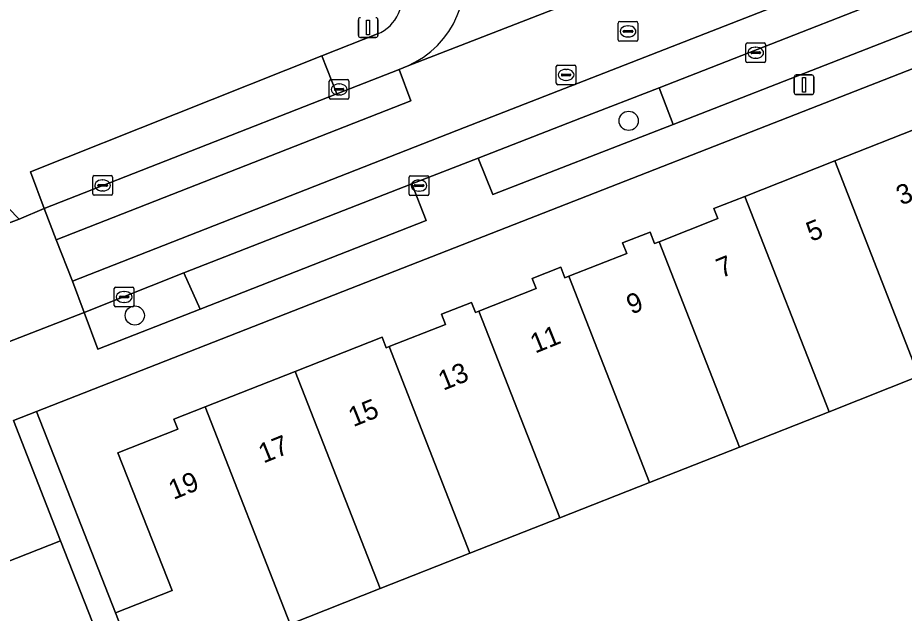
# Model space of a CAD drawing. Extents: x 159680 to 160786, y 387323 to 388340.
# Drawn here: x 160045.51 to 160090.6, y 387935.05 to 387965.32 of the extents above; entities that cross this region are included whole.
import ezdxf

# ---------------------------------------------------------------- set-up
doc = ezdxf.new("R2010")
doc.units = 0
for name, color, linetype in [('IMGEO_Boom', 7, 'Continuous'), ('IMGEO_Erf', 7, 'Continuous'), ('IMGEO_Groenvoorziening', 7, 'Continuous'), ('IMGEO_Kolk', 7, 'Continuous'), ('IMGEO_Lichtmast', 7, 'Continuous'), ('IMGEO_Pand', 7, 'Continuous'), ('IMGEO_Pand_nummerreeks', 7, 'Continuous'), ('IMGEO_Parkeervlak_open', 7, 'Continuous'), ('IMGEO_Rijbaan_lokaal_gesloten', 7, 'Continuous'), ('IMGEO_Rijbaan_lokaal_open', 7, 'Continuous'), ('IMGEO_Rioolput', 7, 'Continuous'), ('IMGEO_Voetpad_halfverhard', 7, 'Continuous'), ('IMGEO_Voetpad_open', 7, 'Continuous')]:
    doc.layers.add(name, color=color, linetype=linetype)

msp = doc.modelspace()

# ---------------------------------------------------------------- linework, layer by layer
at = {"layer": 'IMGEO_Boom'}
for centre in [(160076.581, 387960.083), (160051.462, 387950.186)]:
    msp.add_circle(centre, 0.489, dxfattribs=at)
at = {"layer": 'IMGEO_Erf'}
for points in [[(160095.257, 387964.396), (160062.822, 387951.706), (160046.468, 387945.307), (160050.474, 387935.069), (160053.357, 387936.205), (160050.601, 387943.201), (160053.652, 387944.403), (160053.451, 387944.914), (160055.05, 387945.544), (160059.616, 387947.343), (160064.035, 387949.084), (160064.247, 387948.546), (160064.395, 387948.604), (160067.264, 387949.734), (160067.06, 387950.253), (160068.582, 387950.853), (160068.787, 387950.332), (160068.963, 387950.401), (160071.882, 387951.552), (160071.679, 387952.068), (160073.124, 387952.638), (160073.333, 387952.107), (160073.536, 387952.187), (160076.479, 387953.346), (160076.27, 387953.875), (160077.665, 387954.424), (160077.894, 387953.842), (160078.124, 387953.933), (160081.112, 387955.11), (160080.911, 387955.62), (160082.492, 387956.243), (160087.059, 387958.042), (160091.626, 387959.841)], [(160101.212, 387939.647), (160104.386, 387940.96), (160100.625, 387950.752), (160095.91, 387948.895), (160091.343, 387947.096), (160086.776, 387945.297), (160082.208, 387943.497), (160077.641, 387941.698), (160073.073, 387939.899), (160068.506, 387938.1), (160063.938, 387936.3), (160059.372, 387934.502), (160060.169, 387932.466), (160055.742, 387930.723), (160056.077, 387929.871)], [(160044.89, 387937.638), (160047.681, 387938.736), (160045.29, 387944.846)]]:
    msp.add_lwpolyline(points, dxfattribs=at)
at = {"layer": 'IMGEO_Groenvoorziening'}
msp.add_lwpolyline([(160054.706, 387997.566), (160039.832, 387994.651), (160042.304, 387979.574), (160027.804, 387973.736), (160039.464, 387961.379), (160045.579, 387955.091), (160046.849, 387955.626), (160046.152, 387957.495), (160060.975, 387963.388), (160063.799, 387964.498)], dxfattribs=at)
for points in [[(160078.84, 387959.903), (160078.123, 387961.765), (160074.188, 387960.235), (160068.932, 387958.18), (160069.678, 387956.33), (160074.908, 387958.376)], [(160054.785, 387950.501), (160053.96, 387952.358), (160048.884, 387950.337), (160049.576, 387948.48)]]:
    msp.add_lwpolyline(points, close=True, dxfattribs=at)
msp.add_arc((160063.068, 387966.331), 1.973, 291.7291, 20.649, dxfattribs=at)
at = {"layer": 'IMGEO_Kolk'}
for p, q in [((160082.54, 387963.119), (160082.54, 387963.971)), ((160082.615, 387964.045), (160083.467, 387964.045)), ((160083.028, 387963.825), (160083.053, 387963.825)), ((160083.541, 387963.971), (160083.541, 387963.119)), ((160082.799, 387963.539), (160082.799, 387963.551)), ((160083.237, 387963.502), (160082.839, 387963.502)), ((160082.842, 387963.588), (160083.24, 387963.588)), ((160083.051, 387963.265), (160083.026, 387963.265)), ((160083.283, 387963.551), (160083.283, 387963.539)), ((160083.467, 387963.045), (160082.615, 387963.045)), ((160061.355, 387961.252), (160061.355, 387962.104)), ((160061.43, 387962.178), (160062.282, 387962.178)), ((160061.843, 387961.958), (160061.868, 387961.958)), ((160062.356, 387962.104), (160062.356, 387961.252)), ((160061.614, 387961.672), (160061.614, 387961.684)), ((160062.052, 387961.635), (160061.654, 387961.635)), ((160061.657, 387961.721), (160062.055, 387961.721)), ((160061.866, 387961.398), (160061.841, 387961.398)), ((160062.098, 387961.684), (160062.098, 387961.672)), ((160062.282, 387961.178), (160061.43, 387961.178)), ((160049.401, 387957.3), (160050.253, 387957.3)), ((160049.326, 387956.374), (160049.326, 387957.226)), ((160049.628, 387956.843), (160050.026, 387956.843)), ((160049.814, 387957.08), (160049.839, 387957.08)), ((160050.327, 387957.226), (160050.327, 387956.374)), ((160065.417, 387956.362), (160065.417, 387957.214)), ((160065.492, 387957.288), (160066.344, 387957.288)), ((160065.905, 387957.068), (160065.93, 387957.068)), ((160066.418, 387957.214), (160066.418, 387956.362)), ((160049.585, 387956.794), (160049.585, 387956.806)), ((160050.023, 387956.757), (160049.625, 387956.757)), ((160049.837, 387956.52), (160049.812, 387956.52)), ((160050.069, 387956.806), (160050.069, 387956.794)), ((160065.676, 387956.782), (160065.676, 387956.794)), ((160066.114, 387956.745), (160065.716, 387956.745)), ((160065.719, 387956.831), (160066.117, 387956.831)), ((160065.928, 387956.508), (160065.903, 387956.508)), ((160066.16, 387956.794), (160066.16, 387956.782)), ((160050.253, 387956.3), (160049.401, 387956.3)), ((160066.344, 387956.288), (160065.492, 387956.288)), ((160050.42, 387950.701), (160050.42, 387951.553)), ((160050.495, 387951.627), (160051.347, 387951.627)), ((160051.421, 387951.553), (160051.421, 387950.701)), ((160050.679, 387951.121), (160050.679, 387951.133)), ((160051.117, 387951.084), (160050.719, 387951.084)), ((160050.722, 387951.17), (160051.12, 387951.17)), ((160050.908, 387951.407), (160050.933, 387951.407)), ((160051.163, 387951.133), (160051.163, 387951.121)), ((160051.347, 387950.627), (160050.495, 387950.627)), ((160050.931, 387950.847), (160050.906, 387950.847))]:
    msp.add_line(p, q, dxfattribs=at)
for points in [[(160082.54, 387963.119), (160082.54, 387963.971)], [(160082.615, 387964.045), (160083.467, 387964.045)], [(160083.541, 387963.971), (160083.541, 387963.119)], [(160083.467, 387963.045), (160082.615, 387963.045)], [(160061.355, 387961.252), (160061.355, 387962.104)], [(160061.43, 387962.178), (160062.282, 387962.178)], [(160062.356, 387962.104), (160062.356, 387961.252)], [(160062.282, 387961.178), (160061.43, 387961.178)], [(160049.401, 387957.3), (160050.253, 387957.3)], [(160049.326, 387956.374), (160049.326, 387957.226)], [(160050.327, 387957.226), (160050.327, 387956.374)], [(160065.417, 387956.362), (160065.417, 387957.214)], [(160065.492, 387957.288), (160066.344, 387957.288)], [(160066.418, 387957.214), (160066.418, 387956.362)], [(160050.253, 387956.3), (160049.401, 387956.3)], [(160066.344, 387956.288), (160065.492, 387956.288)], [(160050.42, 387950.701), (160050.42, 387951.553)], [(160050.495, 387951.627), (160051.347, 387951.627)], [(160051.421, 387951.553), (160051.421, 387950.701)], [(160051.347, 387950.627), (160050.495, 387950.627)]]:
    msp.add_lwpolyline(points, dxfattribs=at)
for centre, radius, start, end in [((160082.617, 387963.969), 0.0765, 91.552, 178.448), ((160082.617, 387963.969), 0.0765, 91.552, 178.448), ((160083.465, 387963.969), 0.0765, 1.552, 88.448), ((160083.465, 387963.969), 0.0765, 1.552, 88.448), ((160082.839, 387963.548), 0.0403, 85.8775, 175.7526), ((160082.836, 387963.538), 0.0366, 178.938, 274.7102), ((160083.24, 387963.545), 0.043, 264.8664, 352.4533), ((160083.244, 387963.55), 0.0386, 1.7309, 96.639), ((160082.617, 387963.121), 0.0765, 181.552, 268.448), ((160082.617, 387963.121), 0.0765, 181.552, 268.448), ((160083.465, 387963.121), 0.0765, 271.552, 358.448), ((160083.465, 387963.121), 0.0765, 271.552, 358.448), ((160061.432, 387962.102), 0.0765, 91.552, 178.448), ((160061.432, 387962.102), 0.0765, 91.552, 178.448), ((160062.28, 387962.102), 0.0765, 1.552, 88.448), ((160062.28, 387962.102), 0.0765, 1.552, 88.448), ((160061.654, 387961.681), 0.0403, 85.8775, 175.7526), ((160061.651, 387961.671), 0.0366, 178.938, 274.7102), ((160062.055, 387961.678), 0.043, 264.8664, 352.4533), ((160062.059, 387961.683), 0.0386, 1.7309, 96.639), ((160061.432, 387961.254), 0.0765, 181.552, 268.448), ((160061.432, 387961.254), 0.0765, 181.552, 268.448), ((160062.28, 387961.254), 0.0765, 271.552, 358.448), ((160062.28, 387961.254), 0.0765, 271.552, 358.448), ((160049.403, 387957.224), 0.0765, 91.552, 178.448), ((160049.403, 387957.224), 0.0765, 91.552, 178.448), ((160050.251, 387957.224), 0.0765, 1.552, 88.448), ((160050.251, 387957.224), 0.0765, 1.552, 88.448), ((160049.625, 387956.803), 0.0403, 85.8775, 175.7526), ((160050.03, 387956.805), 0.0386, 1.7309, 96.639), ((160065.494, 387957.212), 0.0765, 91.552, 178.448), ((160065.494, 387957.212), 0.0765, 91.552, 178.448), ((160066.342, 387957.212), 0.0765, 1.552, 88.448), ((160066.342, 387957.212), 0.0765, 1.552, 88.448), ((160049.622, 387956.793), 0.0366, 178.938, 274.7102), ((160050.026, 387956.8), 0.043, 264.8664, 352.4533), ((160065.716, 387956.791), 0.0403, 85.8775, 175.7526), ((160065.713, 387956.781), 0.0366, 178.938, 274.7102), ((160066.117, 387956.788), 0.043, 264.8664, 352.4533), ((160066.121, 387956.793), 0.0386, 1.7309, 96.639), ((160049.403, 387956.376), 0.0765, 181.552, 268.448), ((160049.403, 387956.376), 0.0765, 181.552, 268.448), ((160050.251, 387956.376), 0.0765, 271.552, 358.448), ((160050.251, 387956.376), 0.0765, 271.552, 358.448), ((160065.494, 387956.364), 0.0765, 181.552, 268.448), ((160065.494, 387956.364), 0.0765, 181.552, 268.448), ((160066.342, 387956.364), 0.0765, 271.552, 358.448), ((160066.342, 387956.364), 0.0765, 271.552, 358.448), ((160050.497, 387951.551), 0.0765, 91.552, 178.448), ((160050.497, 387951.551), 0.0765, 91.552, 178.448), ((160051.345, 387951.551), 0.0765, 1.552, 88.448), ((160051.345, 387951.551), 0.0765, 1.552, 88.448), ((160050.719, 387951.13), 0.0403, 85.8775, 175.7526), ((160050.716, 387951.12), 0.0366, 178.938, 274.7102), ((160051.12, 387951.127), 0.043, 264.8664, 352.4533), ((160051.124, 387951.132), 0.0386, 1.7309, 96.639), ((160050.497, 387950.703), 0.0765, 181.552, 268.448), ((160050.497, 387950.703), 0.0765, 181.552, 268.448), ((160051.345, 387950.703), 0.0765, 271.552, 358.448), ((160051.345, 387950.703), 0.0765, 271.552, 358.448)]:
    msp.add_arc(centre, radius, start, end, dxfattribs=at)
for centre, major_axis, ratio, start_param, end_param in [((160083.027, 387963.545), (-0.387, 0.002), 0.722429, 4.712389, 7.853982), ((160083.052, 387963.545), (-0.39, 0.002), 0.717154, 1.570796, 4.712389), ((160061.842, 387961.678), (-0.387, 0.002), 0.722429, 4.712389, 7.853982), ((160061.867, 387961.678), (-0.39, 0.002), 0.717154, 1.570796, 4.712389), ((160049.813, 387956.8), (-0.387, 0.002), 0.722429, 4.712389, 7.853982), ((160049.838, 387956.8), (-0.39, 0.002), 0.717154, 1.570796, 4.712389), ((160065.904, 387956.788), (-0.387, 0.002), 0.722429, 4.712389, 7.853982), ((160065.929, 387956.788), (-0.39, 0.002), 0.717154, 1.570796, 4.712389), ((160050.907, 387951.127), (-0.387, 0.002), 0.722429, 4.712389, 7.853982), ((160050.932, 387951.127), (-0.39, 0.002), 0.717154, 1.570796, 4.712389)]:
    msp.add_ellipse(centre, major_axis=major_axis, ratio=ratio, start_param=start_param, end_param=end_param, dxfattribs=at)
at = {"layer": 'IMGEO_Lichtmast'}
for p, q in [((160062.835, 387964.425), (160062.835, 387965.225)), ((160062.835, 387965.225), (160062.835, 387964.425)), ((160063.825, 387965.225), (160063.825, 387964.425)), ((160063.825, 387964.425), (160063.825, 387965.225)), ((160063.725, 387964.325), (160062.935, 387964.325)), ((160062.935, 387964.325), (160063.725, 387964.325)), ((160085.003, 387961.516), (160085.003, 387962.316)), ((160085.003, 387962.316), (160085.003, 387961.516)), ((160085.103, 387962.416), (160085.893, 387962.416)), ((160085.893, 387962.416), (160085.103, 387962.416)), ((160085.993, 387962.316), (160085.993, 387961.516)), ((160085.993, 387961.516), (160085.993, 387962.316)), ((160085.893, 387961.416), (160085.103, 387961.416)), ((160085.103, 387961.416), (160085.893, 387961.416))]:
    msp.add_line(p, q, dxfattribs=at)
for points in [[(160063.255, 387965.2), (160063.405, 387965.2), (160063.405, 387964.45), (160063.255, 387964.45), (160063.255, 387965.2)], [(160085.423, 387962.291), (160085.573, 387962.291), (160085.573, 387961.541), (160085.423, 387961.541), (160085.423, 387962.291)]]:
    msp.add_lwpolyline(points, dxfattribs=at)
for centre, start, end in [((160062.935, 387965.225), 90, 180), ((160062.935, 387965.225), 90, 180), ((160063.725, 387965.225), 0, 90), ((160063.725, 387965.225), 360, 90), ((160062.935, 387964.425), 180, 270), ((160062.935, 387964.425), 180, 270), ((160063.725, 387964.425), 270, 0), ((160063.725, 387964.425), 270, 0), ((160085.103, 387962.316), 90, 180), ((160085.103, 387962.316), 90, 180), ((160085.893, 387962.316), 0, 90), ((160085.893, 387962.316), 360, 90), ((160085.103, 387961.516), 180, 270), ((160085.103, 387961.516), 180, 270), ((160085.893, 387961.516), 270, 0), ((160085.893, 387961.516), 270, 0)]:
    msp.add_arc(centre, 0.1, start, end, dxfattribs=at)
at = {"layer": 'IMGEO_Pand'}
for points in [[(160091.626, 387959.841), (160087.059, 387958.042), (160091.343, 387947.096), (160095.91, 387948.895)], [(160087.059, 387958.042), (160082.492, 387956.243), (160086.776, 387945.297), (160091.343, 387947.096)], [(160082.492, 387956.243), (160080.911, 387955.62), (160081.112, 387955.11), (160078.124, 387953.933), (160082.208, 387943.497), (160086.776, 387945.297)], [(160077.641, 387941.698), (160082.208, 387943.497), (160078.124, 387953.933), (160077.894, 387953.842), (160077.665, 387954.424), (160076.27, 387953.875), (160076.479, 387953.346), (160073.536, 387952.187)], [(160073.536, 387952.187), (160073.333, 387952.107), (160073.124, 387952.638), (160071.679, 387952.068), (160071.882, 387951.552), (160068.963, 387950.401), (160073.073, 387939.899), (160077.641, 387941.698)], [(160068.963, 387950.401), (160068.787, 387950.332), (160068.582, 387950.853), (160067.06, 387950.253), (160067.264, 387949.734), (160064.395, 387948.604), (160068.506, 387938.1), (160073.073, 387939.899)], [(160064.395, 387948.604), (160064.247, 387948.546), (160064.035, 387949.084), (160059.616, 387947.343), (160063.938, 387936.3), (160068.506, 387938.1)], [(160059.616, 387947.343), (160055.05, 387945.544), (160059.372, 387934.502), (160063.938, 387936.3)], [(160050.938, 387930.458), (160049.31, 387934.596), (160047.681, 387938.736), (160044.89, 387937.638), (160044.342, 387938.592), (160042.898, 387938.024), (160043.101, 387937.508), (160039.997, 387936.288), (160043.42, 387927.502), (160044.087, 387925.791), (160045.766, 387926.452), (160045.095, 387928.16)]]:
    msp.add_lwpolyline(points, close=True, dxfattribs=at)
for points in [[(160055.05, 387945.544), (160053.451, 387944.914), (160053.652, 387944.403), (160050.601, 387943.201), (160053.357, 387936.205), (160050.474, 387935.069), (160052.307, 387930.417), (160053.456, 387927.503), (160055.414, 387928.275)], [(160056.077, 387929.871), (160055.742, 387930.723), (160060.169, 387932.466), (160059.372, 387934.502), (160055.05, 387945.544)]]:
    msp.add_lwpolyline(points, dxfattribs=at)
at = {"layer": 'IMGEO_Parkeervlak_open'}
for points in [[(160094.863, 387968.326), (160078.123, 387961.765), (160078.84, 387959.903), (160095.696, 387966.485)], [(160061.733, 387961.452), (160060.975, 387963.388), (160046.152, 387957.495), (160046.849, 387955.626)], [(160065.552, 387956.873), (160053.96, 387952.358), (160054.785, 387950.501), (160066.288, 387955.017)]]:
    msp.add_lwpolyline(points, close=True, dxfattribs=at)
at = {"layer": 'IMGEO_Rijbaan_lokaal_gesloten'}
for points in [[(160107.368, 387973.197), (160112.944, 387975.413), (160115.759, 387976.477), (160115.127, 387978.084), (160084.184, 387965.957), (160068.231, 387959.752), (160048.287, 387951.938), (160048.884, 387950.337), (160053.96, 387952.358), (160065.552, 387956.873), (160068.932, 387958.18), (160074.188, 387960.235), (160078.123, 387961.765), (160094.863, 387968.326), (160097.967, 387969.5), (160103.698, 387971.774)], [(160064.905, 387962.701), (160061.733, 387961.452), (160046.849, 387955.626), (160047.467, 387954.027), (160065.507, 387961.108)]]:
    msp.add_lwpolyline(points, close=True, dxfattribs=at)
at = {"layer": 'IMGEO_Rijbaan_lokaal_open'}
for points in [[(160115.127, 387978.084), (160114.307, 387980.164), (160080.535, 387966.949), (160079.923, 387968.547), (160079.42, 387968.355), (160079.345, 387968.326), (160065.312, 387962.867), (160064.905, 387962.701), (160065.507, 387961.108), (160047.467, 387954.027), (160048.287, 387951.938), (160068.231, 387959.752), (160084.184, 387965.957)], [(160047.467, 387954.027), (160046.849, 387955.626), (160045.579, 387955.091), (160043.077, 387954.15), (160041.286, 387953.436), (160041.859, 387951.835), (160042.67, 387949.729), (160043.249, 387948.15), (160048.884, 387950.337), (160048.287, 387951.938)]]:
    msp.add_lwpolyline(points, close=True, dxfattribs=at)
msp.add_lwpolyline([(160065.312, 387962.867), (160079.345, 387968.326)], dxfattribs=at)
msp.add_arc((160063.451, 387967.272), 4.782, 292.8996, 21.8106, dxfattribs=at)
at = {"layer": 'IMGEO_Rioolput'}
for p, q in [((160076.048, 387964.204), (160076.048, 387965.056)), ((160076.123, 387965.13), (160076.975, 387965.13)), ((160077.049, 387965.056), (160077.049, 387964.204)), ((160076.307, 387964.624), (160076.307, 387964.636)), ((160076.745, 387964.587), (160076.347, 387964.587)), ((160076.35, 387964.673), (160076.748, 387964.673)), ((160076.536, 387964.91), (160076.561, 387964.91)), ((160076.791, 387964.636), (160076.791, 387964.624)), ((160076.975, 387964.13), (160076.123, 387964.13)), ((160076.559, 387964.35), (160076.534, 387964.35)), ((160072.898, 387961.995), (160072.898, 387962.847)), ((160072.973, 387962.921), (160073.825, 387962.921)), ((160073.899, 387962.847), (160073.899, 387961.995)), ((160073.157, 387962.415), (160073.157, 387962.427)), ((160073.595, 387962.378), (160073.197, 387962.378)), ((160073.2, 387962.464), (160073.598, 387962.464)), ((160073.386, 387962.701), (160073.411, 387962.701)), ((160073.641, 387962.427), (160073.641, 387962.415)), ((160073.825, 387961.921), (160072.973, 387961.921)), ((160073.409, 387962.141), (160073.384, 387962.141))]:
    msp.add_line(p, q, dxfattribs=at)
for points in [[(160076.048, 387964.204), (160076.048, 387965.056)], [(160076.123, 387965.13), (160076.975, 387965.13)], [(160077.049, 387965.056), (160077.049, 387964.204)], [(160076.975, 387964.13), (160076.123, 387964.13)], [(160072.898, 387961.995), (160072.898, 387962.847)], [(160072.973, 387962.921), (160073.825, 387962.921)], [(160073.899, 387962.847), (160073.899, 387961.995)], [(160073.825, 387961.921), (160072.973, 387961.921)]]:
    msp.add_lwpolyline(points, dxfattribs=at)
for centre, radius, start, end in [((160076.125, 387965.054), 0.0765, 91.552, 178.448), ((160076.125, 387965.054), 0.0765, 91.552, 178.448), ((160076.973, 387965.054), 0.0765, 1.552, 88.448), ((160076.973, 387965.054), 0.0765, 1.552, 88.448), ((160076.347, 387964.633), 0.0403, 85.8775, 175.7526), ((160076.344, 387964.623), 0.0366, 178.938, 274.7102), ((160076.748, 387964.63), 0.043, 264.8664, 352.4533), ((160076.752, 387964.635), 0.0386, 1.7309, 96.639), ((160076.125, 387964.206), 0.0765, 181.552, 268.448), ((160076.125, 387964.206), 0.0765, 181.552, 268.448), ((160076.973, 387964.206), 0.0765, 271.552, 358.448), ((160076.973, 387964.206), 0.0765, 271.552, 358.448), ((160072.975, 387962.845), 0.0765, 91.552, 178.448), ((160072.975, 387962.845), 0.0765, 91.552, 178.448), ((160073.823, 387962.845), 0.0765, 1.552, 88.448), ((160073.823, 387962.845), 0.0765, 1.552, 88.448), ((160073.197, 387962.424), 0.0403, 85.8775, 175.7526), ((160073.194, 387962.414), 0.0366, 178.938, 274.7102), ((160073.598, 387962.421), 0.043, 264.8664, 352.4533), ((160073.602, 387962.426), 0.0386, 1.7309, 96.639), ((160072.975, 387961.997), 0.0765, 181.552, 268.448), ((160072.975, 387961.997), 0.0765, 181.552, 268.448), ((160073.823, 387961.997), 0.0765, 271.552, 358.448), ((160073.823, 387961.997), 0.0765, 271.552, 358.448)]:
    msp.add_arc(centre, radius, start, end, dxfattribs=at)
for centre, major_axis, ratio, start_param, end_param in [((160076.535, 387964.63), (-0.387, 0.002), 0.722429, 4.712389, 7.853982), ((160076.56, 387964.63), (-0.39, 0.002), 0.717154, 1.570796, 4.712389), ((160073.385, 387962.421), (-0.387, 0.002), 0.722429, 4.712389, 7.853982), ((160073.41, 387962.421), (-0.39, 0.002), 0.717154, 1.570796, 4.712389)]:
    msp.add_ellipse(centre, major_axis=major_axis, ratio=ratio, start_param=start_param, end_param=end_param, dxfattribs=at)
at = {"layer": 'IMGEO_Voetpad_halfverhard'}
msp.add_lwpolyline([(159944.78, 387942.712), (159951.143, 387946.514), (159968.592, 387956.94), (159991.972, 387970.541), (159999.39, 387971.951), (160000, 387972.067), (160021.895, 387976.23), (160025.236, 387972.702), (160036.357, 387960.96), (160043.077, 387954.15), (160045.579, 387955.091), (160039.464, 387961.379), (160027.804, 387973.736), (160023.843, 387977.934)], dxfattribs=at)
at = {"layer": 'IMGEO_Voetpad_open'}
for points in [[(160117.426, 387975.003), (160113.695, 387973.528), (160108.73, 387971.594), (160108.074, 387971.354), (160104.469, 387969.914), (160098.707, 387967.647), (160097.967, 387969.5), (160094.863, 387968.326), (160095.696, 387966.485), (160078.84, 387959.903), (160074.908, 387958.376), (160069.678, 387956.33), (160068.932, 387958.18), (160065.552, 387956.873), (160066.288, 387955.017), (160054.785, 387950.501), (160049.576, 387948.48), (160048.884, 387950.337), (160043.249, 387948.15)], [(160045.29, 387944.846), (160046.468, 387945.307), (160062.822, 387951.706), (160095.257, 387964.396), (160095.279, 387964.405), (160096.541, 387964.792), (160110.655, 387969.121), (160116.204, 387970.698), (160117.173, 387970.931)], [(160063.799, 387964.498), (160060.975, 387963.388), (160061.733, 387961.452), (160064.905, 387962.701), (160065.312, 387962.867)], [(160105.753, 387937.608), (160056.91, 387918.63), (160053.456, 387927.503), (160052.307, 387930.417), (160050.474, 387935.069), (160046.468, 387945.307), (160045.29, 387944.846), (160047.681, 387938.736), (160049.31, 387934.596), (160050.938, 387930.458), (160055.714, 387918.166), (159992.266, 387893.513)]]:
    msp.add_lwpolyline(points, dxfattribs=at)
for centre, radius, start, end in [((160063.451, 387967.272), 4.782, 292.8996, 21.8106), ((160063.068, 387966.331), 1.973, 291.7291, 20.649)]:
    msp.add_arc(centre, radius, start, end, dxfattribs=at)

# ---------------------------------------------------------------- texts
at = {"layer": 'IMGEO_Pand_nummerreeks'}
for s, rotation, p in [('3', 22.0189, (160090.435, 387955.771)), ('5', 22.0189, (160085.863, 387953.923)), ('7', 22.0189, (160081.292, 387952.074)), ('9', 22.0189, (160076.72, 387950.225)), ('11', 22.0189, (160071.826, 387948.247)), ('13', 22.0189, (160067.15, 387946.355)), ('15', 22.0189, (160062.578, 387944.507)), ('17', 22.0189, (160058.007, 387942.658)), ('19', 22.0188, (160053.435, 387940.809))]:
    msp.add_text(s, height=1, rotation=rotation, dxfattribs=at).set_placement(p)

doc.saveas('drawing.dxf')
